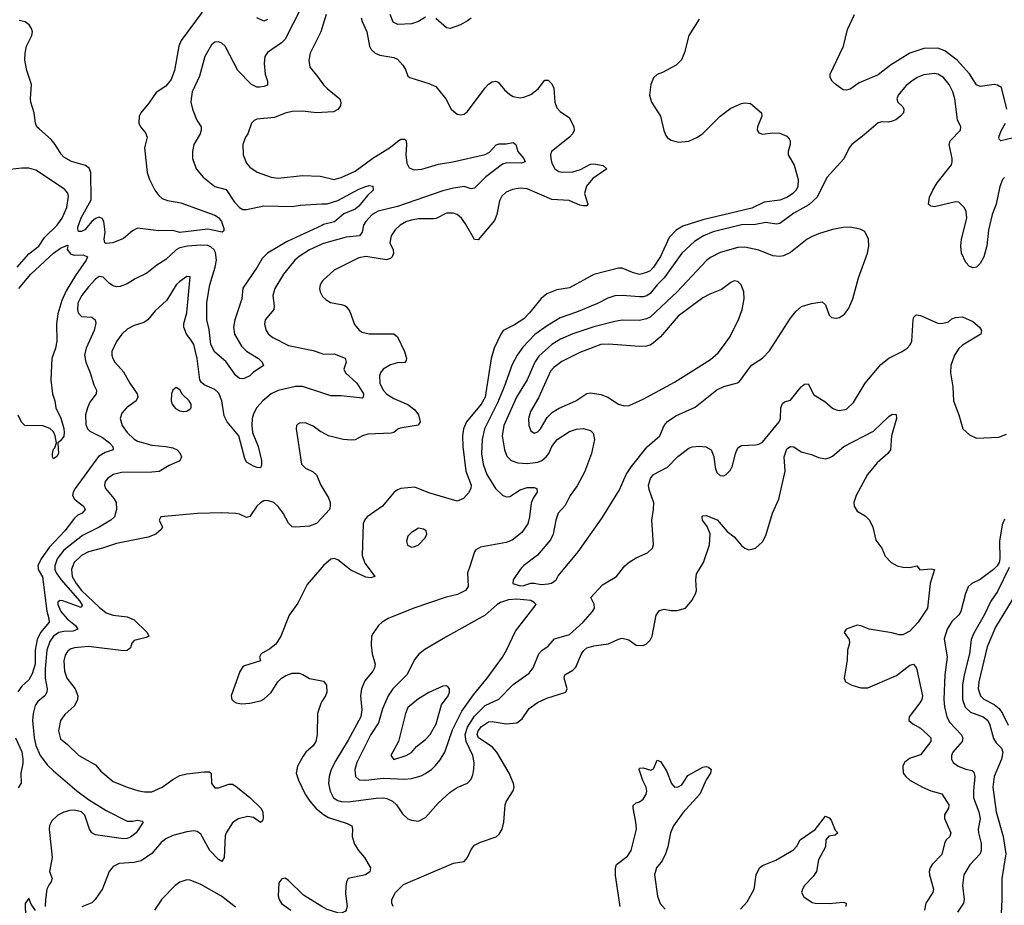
# Model space of a CAD drawing. Header units: inches. Extents: x 1649636 to 1815363, y 506543 to 641975.
# Tile 439 of 656: x 1728278 to 1733888, y 628077 to 633120. Entities that reach past the tile are written whole.
import ezdxf

# ---------------------------------------------------------------- set-up
doc = ezdxf.new("R2010")
doc.units = ezdxf.units.IN
doc.header["$MEASUREMENT"] = 0
for name, color, linetype in [('B7622', 7, 'Continuous'), ('B7623', 7, 'Continuous'), ('B7632', 7, 'Continuous'), ('B7633', 7, 'Continuous')]:
    doc.layers.add(name, color=color, linetype=linetype)

msp = doc.modelspace()

# ---------------------------------------------------------------- linework, layer by layer
at = {"layer": 'B7622', "color": 5}
for points, elevation in [([(1728383, 630000), (1728384, 629990), (1728407.3, 629947.3), (1728433, 629753), (1728444.9, 629710), (1728445.9, 629690), (1728397.3, 629630), (1728377.5, 629590), (1728365.7, 629530), (1728366.1, 629450), (1728350, 629395.6), (1728330, 629362), (1728290, 629325.6), (1728267.3, 629292.7)], 640), ([(1728478.3, 630000), (1728478.7, 629990), (1728486.4, 629970), (1728514.2, 629930), (1728618.1, 629810), (1728634.7, 629785.3), (1728627.7, 629772.3), (1728524.5, 629810), (1728507, 629813), (1728496.2, 629803.8), (1728494.4, 629790), (1728511.9, 629750), (1728547.8, 629707.8), (1728596.5, 629670), (1728608.9, 629650), (1728582.5, 629637.5), (1728530, 629636.5), (1728501.2, 629630), (1728470.4, 629609.6), (1728450, 629579.8), (1728433, 629530), (1728423.9, 629423.9), (1728423.4, 629370), (1728434.1, 629310), (1728432.7, 629290), (1728420.6, 629270), (1728382.1, 629237.9), (1728366, 629214), (1728354, 629170), (1728350.8, 629130), (1728360.6, 629030), (1728370, 628987), (1728394.5, 628930), (1728436, 628876), (1728470, 628842.2), (1728603.5, 628730), (1728670, 628680.1), (1728770, 628618), (1728890, 628557.2), (1728923.1, 628556.9), (1728950, 628562.4), (1728975.9, 628555.9), (1728981, 628550), (1728942, 628490), (1728910, 628465.7), (1728890, 628457.2), (1728870, 628455.3), (1728710, 628479.1), (1728690, 628490.6), (1728676.2, 628510), (1728649.9, 628589.9), (1728629.5, 628609.5), (1728590, 628619), (1728563.2, 628616.8), (1728530, 628608.1), (1728494.4, 628590), (1728461.4, 628558.6), (1728448.6, 628531.4), (1728445.1, 628510), (1728463.3, 628350), (1728447.4, 628270), (1728462.4, 628230), (1728457.7, 628210), (1728445, 628195), (1728433.6, 628170), (1728424.4, 628110), (1728423, 628070)], 660), ([(1728577, 630000), (1728573.1, 629990), (1728576.1, 629950), (1728599, 629910), (1728630.9, 629870), (1728730, 629774.6), (1728770, 629742.3), (1728810, 629728.8), (1728890, 629720.2), (1728930, 629703.1), (1729004.9, 629630), (1729013, 629610), (1728998, 629602), (1728930, 629585.1), (1728916.9, 629570), (1728910, 629542.9), (1728890, 629528.7), (1728870, 629525.8), (1728670, 629550.6), (1728590, 629543.2), (1728565.2, 629534.8), (1728550, 629522.6), (1728537.7, 629502.3), (1728528.6, 629470), (1728532.5, 629410), (1728545.8, 629370), (1728595, 629310), (1728609.2, 629270), (1728607.2, 629250), (1728590, 629213), (1728535.6, 629164.4), (1728510.3, 629130), (1728499.6, 629070), (1728510, 629026), (1728550, 628993.4), (1728614.6, 628930), (1728710, 628876.9), (1728741, 628841), (1728810, 628781.5), (1728890, 628749.1), (1728956, 628730), (1728990, 628723.6), (1729030, 628723.6), (1729090, 628749.1), (1729150, 628793.2), (1729190, 628816.5), (1729230, 628826.7), (1729330, 628838.2), (1729356.7, 628836.7), (1729368.8, 628828.8), (1729370.2, 628770), (1729390, 628745.8), (1729410, 628745.9), (1729470, 628766.4), (1729490, 628766.7), (1729510, 628755.9), (1729590, 628690.3), (1729652.6, 628630), (1729662.7, 628610), (1729665.7, 628574.3), (1729662, 628558), (1729650, 628549.7), (1729610, 628577.2), (1729577.4, 628582.6), (1729522.8, 628570), (1729490, 628547.8), (1729454, 628490), (1729447.9, 628472.1), (1729443.2, 628350), (1729430, 628326), (1729410, 628338.7), (1729360.7, 628390), (1729310, 628482), (1729290, 628496.8), (1729270, 628501.4), (1729230, 628495.5), (1729150, 628474), (1729110, 628456.6), (1729084.6, 628435.4), (1729030, 628371.6), (1728970, 628330.5), (1728930, 628320.5), (1728844.9, 628315.1), (1728810, 628297.4), (1728787.6, 628270), (1728750, 628171.8), (1728707.7, 628110), (1728689.4, 628090.6), (1728631.4, 628068.6)], 680), ([(1729999.3, 630000), (1729916.3, 629903.7), (1729862.3, 629797.7), (1729812.8, 629730), (1729766.3, 629610), (1729736.6, 629563.4), (1729702.8, 629537.2), (1729653, 629510), (1729644.7, 629490), (1729650, 629469.2), (1729558.4, 629441.6), (1729550, 629436), (1729531.8, 629408.2), (1729483, 629270), (1729487.3, 629250), (1729498.4, 629238.4), (1729511.3, 629230), (1729543.6, 629223.6), (1729590, 629227.8), (1729650, 629242.2), (1729670, 629251.6), (1729710, 629288.7), (1729749.8, 629350.2), (1729768.9, 629371.1), (1729793.6, 629386.4), (1729830, 629398.5), (1729870, 629399.6), (1729892, 629392), (1729930, 629368.8), (1730000, 629355.8)], 720), ([(1730000, 629237.5), (1729993.1, 629226.9), (1729974.7, 629170), (1729972.8, 629050), (1729965.8, 629010), (1729950, 628985.7), (1729909, 628950), (1729892.6, 628927.4), (1729860.3, 628870), (1729853.8, 628830), (1729866, 628790), (1729905, 628710), (1729931, 628670), (1729965, 628630), (1730000, 628601.7)], 720), ([(1728254.4, 629030), (1728290, 628950.3), (1728295.9, 628910), (1728296, 628884), (1728284.9, 628830), (1728287.3, 628772.7), (1728270, 628746)], 640), ([(1729507.1, 628067.1), (1729428.5, 628130), (1729310, 628196.4), (1729250, 628220.6), (1729230, 628221.4), (1729190.1, 628209.9), (1729164.7, 628190), (1729088.3, 628111.7), (1729045.8, 628050)], 720), ([(1730000, 628071.4), (1729895.3, 628135.3), (1729810, 628218.9), (1729790, 628231.1), (1729772.2, 628227.8), (1729755.1, 628204.9), (1729751.7, 628131.7), (1729756.5, 628110), (1729770, 628087), (1729822.4, 628050)], 720), ([(1728368.1, 628048.1), (1728343.3, 628083.3), (1728330, 628117.2), (1728310, 628088), (1728310.3, 628010)], 660)]:
    msp.add_lwpolyline(points, dxfattribs=dict(at, elevation=elevation))
at = {"layer": 'B7623', "color": 5}
for points, elevation in [([(1729885.5, 633194.5), (1729790, 633008.7), (1729770, 632987.2), (1729690, 632933.5), (1729674, 632910), (1729670.2, 632869.8), (1729677.6, 632810), (1729690.3, 632769.7), (1729690, 632747.6), (1729670, 632739.1), (1729644.2, 632735.8), (1729630, 632736.2), (1729599.7, 632750), (1729520.2, 632830), (1729448.7, 632968.7), (1729430, 632985.6), (1729410, 632993.3), (1729390, 632991.5), (1729370, 632976.2), (1729332.7, 632910), (1729302.1, 632797.9), (1729260.6, 632710), (1729254.3, 632670), (1729254, 632650), (1729263.6, 632610), (1729288.3, 632548.3), (1729311.8, 632510), (1729311.8, 632490), (1729305.7, 632470), (1729270.3, 632410), (1729262.3, 632370), (1729263.6, 632330), (1729283.2, 632270), (1729322.5, 632222.5), (1729390, 632170.3), (1729453.7, 632153.7), (1729501.4, 632081.4), (1729530, 632050.4), (1729550, 632039.5), (1729570, 632039), (1729670, 632059.7), (1729830, 632055.8), (1729875.5, 632064.5), (1730000, 632070.6)], 640), ([(1729317.6, 633162.4), (1729198.6, 633001.4), (1729185.6, 632970), (1729160.1, 632830), (1729140.9, 632779.1), (1729110, 632742.2), (1729054.9, 632705.1), (1729014.8, 632645.2), (1728968.2, 632590), (1728959.3, 632570), (1728956.4, 632530), (1728966.7, 632510), (1728995.6, 632475.6), (1729004.6, 632450), (1728988.5, 632390), (1729004.7, 632250), (1729017.3, 632210), (1729048.3, 632150), (1729070, 632119.6), (1729090, 632101.3), (1729121, 632090), (1729197, 632077), (1729390, 632006.7), (1729410, 631994.4), (1729428.7, 631970), (1729442, 631930), (1729442, 631918), (1729432, 631910), (1729350, 631927.3), (1729190, 631908), (1729150, 631919), (1729070, 631917.6), (1728950, 631932.1), (1728921.7, 631918.3), (1728870, 631873.1), (1728808.9, 631848.9), (1728770, 631844.7), (1728762.9, 631850), (1728759.1, 631870), (1728765.3, 631910), (1728757.7, 631970), (1728748.6, 631988.6), (1728730, 631995.5), (1728710, 631987), (1728689.3, 631970.7), (1728650, 631923.1), (1728630, 631912.9), (1728613.4, 631913.4), (1728608.4, 631928.4), (1728610, 631938.8), (1728627.7, 631992.3), (1728685.1, 632094.9), (1728682.9, 632250), (1728673.8, 632273.8), (1728653, 632290), (1728572.3, 632312.3), (1728530, 632337.8), (1728514, 632354), (1728480.3, 632410), (1728458, 632438), (1728390, 632495.6), (1728376.4, 632510), (1728367.4, 632530), (1728361.1, 632590), (1728341.1, 632650), (1728339.1, 632670), (1728345.8, 632750), (1728318.3, 632830), (1728307, 632890), (1728308.4, 632930), (1728317.1, 632970), (1728347.3, 633030), (1728351.4, 633050), (1728345.5, 633070), (1728332.3, 633090), (1728310, 633108.1), (1728275.6, 633115.6)], 620), ([(1729690, 633120.5), (1729670, 633111.5), (1729630, 633129.6)], 620), ([(1730000, 633070.5), (1729993.8, 633050), (1729932.6, 632930), (1729924.9, 632890), (1729930.3, 632850), (1729970, 632804.4), (1730000, 632762.4)], 660), ([(1730000, 632590.6), (1729970, 632588.9), (1729890, 632598.3), (1729830, 632597.1), (1729790, 632587.8), (1729730, 632563.5), (1729630, 632552.6), (1729614.1, 632545.9), (1729598.4, 632530), (1729578.9, 632470), (1729564.9, 632450), (1729550.3, 632410), (1729551.4, 632350), (1729570, 632303.7), (1729590, 632280.9), (1729630.9, 632250.9), (1729710, 632223.2), (1729750, 632217.2), (1729890, 632232.1), (1729990, 632229), (1730000, 632226.5)], 660), ([(1728263.9, 631710), (1728330, 631787.6), (1728386.8, 631830), (1728419.7, 631880.3), (1728490.6, 631950), (1728520.9, 631990), (1728546.7, 632050), (1728555.7, 632115.7), (1728552, 632132), (1728534, 632154), (1728370, 632263.5), (1728330, 632273.5), (1728290, 632273.5), (1728190, 632263.1)], 640), ([(1730000, 631948.9), (1729802.6, 631857.4), (1729689.6, 631790.4), (1729659.2, 631760.8), (1729631.6, 631710), (1729548.9, 631591.1), (1729544.5, 631530), (1729503.2, 631410), (1729495.4, 631370), (1729502.9, 631330), (1729541.6, 631261.6), (1729570, 631232.9), (1729639.3, 631190), (1729660.5, 631170), (1729667.3, 631150), (1729609.1, 631110.9), (1729588.8, 631091.2), (1729561.1, 631078.9), (1729550, 631075.1), (1729530, 631077.4), (1729510, 631093.8), (1729453.4, 631173.4), (1729390, 631227.3), (1729367.1, 631270), (1729356.7, 631356.7), (1729344.7, 631410), (1729344.4, 631510), (1729361.5, 631610), (1729392.6, 631710), (1729400.3, 631750), (1729393.9, 631793.9), (1729385.5, 631810), (1729367.1, 631827.1), (1729350, 631833.9), (1729310, 631836), (1729234.8, 631830), (1729190, 631820.5), (1729170, 631808.9), (1729110, 631753.5), (1729058.6, 631721.4), (1729003, 631677), (1728935.4, 631644.6), (1728890, 631615.8), (1728850, 631601.1), (1728830, 631598.7), (1728810, 631603.6), (1728790, 631617), (1728754.2, 631654.2), (1728730, 631657.4), (1728710, 631642.4), (1728670, 631599.7), (1728630, 631548.2), (1728610, 631506), (1728606.6, 631470), (1728610.3, 631450), (1728630, 631430.3), (1728690, 631425.3), (1728708.4, 631410), (1728711.1, 631391.1), (1728702.7, 631350), (1728656.8, 631250), (1728646.5, 631210), (1728654.6, 631170), (1728679.8, 631110), (1728700.5, 631040.5), (1728715.2, 631010), (1728714.3, 630990), (1728678.6, 630941.4), (1728663.5, 630910), (1728653.9, 630870), (1728654.6, 630814.6), (1728664.7, 630790), (1728677.2, 630777.2), (1728750, 630740.5), (1728790, 630710.8), (1728808.2, 630690), (1728810.3, 630670), (1728764.1, 630655.9), (1728726.5, 630633.5), (1728594.6, 630450), (1728582.5, 630430), (1728579.3, 630410), (1728590.2, 630390), (1728640.8, 630350), (1728651.6, 630330), (1728634.9, 630310), (1728610, 630298.1), (1728590, 630281.4), (1728535.7, 630210), (1728445.4, 630114.6), (1728400.9, 630050), (1728382, 630010), (1728383, 630000)], 640), ([(1728273, 631590), (1728340.7, 631670), (1728470.7, 631790), (1728510, 631818.9), (1728550, 631836), (1728553.2, 631833.2), (1728547.9, 631812.1), (1728570, 631784.7), (1728590, 631779), (1728640.3, 631780.3), (1728664.9, 631770), (1728656.1, 631750), (1728596.3, 631663.7), (1728543.3, 631576.7), (1728518.6, 631521.4), (1728494.7, 631445.3), (1728487.2, 631387.2), (1728490.2, 631289.8), (1728481.7, 631250), (1728460.8, 631190), (1728456, 631070), (1728464.9, 630990), (1728477.4, 630950), (1728483.8, 630910), (1728511.7, 630851.7), (1728530, 630791.3), (1728531.3, 630768.7), (1728530, 630749), (1728510, 630721.2), (1728496, 630710), (1728499.3, 630650), (1728490, 630633.2), (1728470, 630619), (1728464.5, 630630), (1728464.4, 630650), (1728470, 630674.8), (1728477.6, 630682.4), (1728487.3, 630710), (1728480.5, 630750), (1728470, 630772.7), (1728450, 630792.3), (1728410, 630807.3), (1728308, 630810), (1728289.1, 630829.1), (1728270, 630868)], 620), ([(1730000, 631841.6), (1729930, 631809.9), (1729870, 631771.3), (1729846.5, 631750), (1729780.7, 631670), (1729731.2, 631590), (1729720.2, 631550), (1729727.8, 631490), (1729725.7, 631470), (1729676, 631410), (1729673, 631387), (1729682.4, 631350), (1729696.5, 631330), (1729721.1, 631310), (1729810, 631265.3), (1729950, 631236.6), (1730000, 631219.1)], 660), ([(1730000, 630995), (1729888.7, 631031.3), (1729849.5, 631030.5), (1729750, 631008.5), (1729710, 630989.9), (1729663.9, 630950), (1729630, 630911.5), (1729610, 630875.1), (1729602.9, 630850), (1729600.1, 630810), (1729605.1, 630770), (1729637.2, 630690), (1729656.5, 630610), (1729656.2, 630583.8), (1729650, 630569), (1729630.6, 630569.4), (1729610, 630576.9), (1729570, 630599.6), (1729560.7, 630620.7), (1729525.8, 630750), (1729460.2, 630830), (1729443.7, 630863.7), (1729429.3, 630949.3), (1729413, 630993), (1729390, 631014.5), (1729330, 631040.3), (1729314.1, 631054.1), (1729304.3, 631070), (1729288.6, 631190), (1729270, 631269.5), (1729255.9, 631295.9), (1729227.8, 631330), (1729212.7, 631370), (1729213.8, 631390), (1729230.7, 631450), (1729250, 631655.3), (1729230, 631657.6), (1729190, 631629.6), (1729170.4, 631610), (1729116.5, 631523.5), (1729050, 631461.6), (1729008.3, 631411.7), (1728984.5, 631395.5), (1728930, 631378), (1728890, 631357.7), (1728859.6, 631330), (1728830, 631287.8), (1728803.9, 631230), (1728802.4, 631210), (1728807.9, 631190), (1728820.3, 631170), (1728870, 631115.3), (1728905.2, 631050), (1728947.1, 630990), (1728951.3, 630970), (1728941.5, 630950), (1728886, 630910), (1728860.2, 630879.8), (1728851.3, 630850), (1728861.1, 630810), (1728890.2, 630770), (1728930, 630732.2), (1728950, 630719.3), (1729030, 630697.7), (1729110.2, 630690.2), (1729150, 630681.3), (1729174.4, 630670), (1729190, 630654.4), (1729199.5, 630630), (1729190, 630607.6), (1729130, 630582), (1729072.4, 630547.6), (1729030, 630542.7), (1728857.5, 630542.5), (1728812.7, 630530), (1728779.5, 630510), (1728764.9, 630490), (1728760.9, 630470), (1728767.7, 630450), (1728814.4, 630394.4), (1728826.8, 630370), (1728829.4, 630330), (1728817.7, 630290), (1728796.9, 630270), (1728730, 630230.5), (1728636.5, 630183.5), (1728530, 630099.9), (1728492, 630050), (1728478, 630010), (1728478.3, 630000)], 660), ([(1730000, 631627.2), (1729990.4, 631610), (1729986.7, 631590), (1729990.4, 631570), (1730000, 631551.3)], 680), ([(1730000, 630770.4), (1729993.8, 630773.8), (1729950, 630805.6), (1729910, 630821.6), (1729876.3, 630823.7), (1729862.4, 630817.6), (1729854.8, 630810), (1729853, 630790), (1729883, 630590), (1729905.8, 630565.9), (1729950, 630544.9), (1729968.7, 630528.7), (1729993.4, 630470), (1730000, 630459.3)], 680), ([(1730000, 630283.5), (1729970, 630250.7), (1729930, 630236.7), (1729850, 630229.7), (1729830, 630232.8), (1729810, 630253.3), (1729779.3, 630310), (1729750, 630347.2), (1729725.6, 630370), (1729690, 630382.7), (1729670, 630380.4), (1729650, 630368.4), (1729630, 630349.7), (1729590, 630291.2), (1729570, 630286), (1729530, 630305), (1729510, 630309.1), (1729430, 630311.9), (1729291.1, 630308.9), (1729082, 630290), (1729072, 630270), (1729092, 630230), (1729083.6, 630216.4), (1729054, 630190), (1729010, 630173.2), (1728830, 630137.1), (1728750, 630109.9), (1728670, 630089.9), (1728630, 630069.2), (1728588.9, 630030), (1728577, 630000)], 680), ([(1730000, 630000.8), (1729999.3, 630000)], 720)]:
    msp.add_lwpolyline(points, dxfattribs=dict(at, elevation=elevation))
at = {"layer": 'B7623', "color": 5, "elevation": 680}
msp.add_lwpolyline([(1729170, 631026), (1729150.4, 631009.6), (1729143.7, 630990), (1729142, 630950), (1729147, 630930), (1729165.1, 630905.1), (1729190, 630892.9), (1729210, 630889.2), (1729230, 630891.6), (1729250, 630903.7), (1729254.8, 630910), (1729255.1, 630930), (1729243.1, 630950), (1729205.9, 630985.9), (1729190, 631012)], close=True, dxfattribs=at)
at = {"layer": 'B7632', "color": 5}
for points, elevation in [([(1730840.3, 630000), (1730830.3, 629970), (1730833, 629893), (1730819.1, 629870), (1730772.9, 629847.1), (1730708.2, 629831.8), (1730524.2, 629770), (1730378, 629710), (1730344, 629690), (1730322.8, 629670), (1730293, 629627), (1730282.8, 629610), (1730280.7, 629559.3), (1730286, 629510), (1730302.6, 629450), (1730300.3, 629430), (1730290.3, 629410), (1730245.5, 629354.5), (1730225.4, 629310), (1730219, 629270), (1730227.2, 629190), (1730221, 629150), (1730150, 629016.8), (1730078.6, 628901.4), (1730053.6, 628850), (1730040.9, 628810), (1730038.3, 628770), (1730046.6, 628726.6), (1730066.3, 628690), (1730090, 628674.4), (1730110, 628668.4), (1730150, 628665.8), (1730310, 628686.5), (1730350, 628688.6), (1730370, 628685), (1730402, 628670), (1730425.3, 628650), (1730458.7, 628598.7), (1730490, 628570.4), (1730510, 628561.3), (1730550, 628556.4), (1730590, 628577.1), (1730661.9, 628658.1), (1730730, 628720.9), (1730770, 628748.5), (1730830, 628773), (1730850, 628796.3), (1730860.1, 628819.9), (1730866, 628850), (1730866.8, 628890), (1730860.3, 628930), (1730821.4, 629010), (1730817.2, 629050), (1730829, 629091), (1730870, 629154.1), (1730930, 629214.6), (1731008.3, 629251.7), (1731090, 629333.8), (1731181.4, 629398.6), (1731203.5, 629430), (1731236.4, 629510), (1731252.5, 629527.5), (1731290, 629553.4), (1731326, 629594), (1731410, 629619.2), (1731487.8, 629690), (1731542.8, 629750), (1731553.5, 629770), (1731551.4, 629791.4), (1731531.5, 629830), (1731598.5, 629901.5), (1731678.7, 629950), (1731718.4, 630000)], 740), ([(1730264.2, 630000), (1730300.7, 629950), (1730279, 629941), (1730250, 629945.8), (1730165.5, 629985.5), (1730146.7, 630000)], 720), ([(1730406.6, 628070), (1730397.6, 628090), (1730398.9, 628110), (1730419.2, 628150), (1730464.5, 628195.5), (1730750, 628316.9), (1730810, 628327.3), (1730829.4, 628350), (1730850, 628394.8), (1730870, 628420.5), (1730902.9, 628437.1), (1730992.9, 628467.1), (1731010, 628482.8), (1731027, 628510), (1731037, 628550), (1731045.1, 628650), (1731052.3, 628670), (1731089.6, 628730), (1731095.1, 628750), (1731091.8, 628770), (1731066.2, 628830), (1730997.1, 628950), (1730970, 628979.6), (1730892.5, 629030), (1730885, 629050), (1730890, 629070.1), (1730910, 629094.6), (1730950, 629121), (1730970, 629123.7), (1731050, 629110.8), (1731110, 629116.5), (1731140.4, 629139.6), (1731181.7, 629198.4), (1731227.6, 629232.4), (1731282.5, 629257.6), (1731389.6, 629290), (1731397.2, 629310), (1731380.4, 629370), (1731384.7, 629390), (1731430, 629416.9), (1731447.5, 629432.5), (1731479.5, 629510), (1731492, 629528), (1731510, 629542.7), (1731550, 629555), (1731633, 629567), (1731690, 629593.4), (1731710, 629598), (1731748.9, 629588.9), (1731790, 629558), (1731830, 629556.4), (1731850, 629566.7), (1731870, 629586.4), (1731882.6, 629610), (1731905.1, 629730), (1731923.3, 629756.7), (1731950, 629763.6), (1731990, 629755.2), (1732024.8, 629755.2), (1732071.1, 629770), (1732107.9, 629812.1), (1732129, 629850), (1732134, 629870), (1732131, 629930), (1732135.2, 629964.8), (1732156.5, 630000)], 720), ([(1731139.6, 630000), (1731130.4, 629990), (1731090.4, 629930), (1731088.4, 629910), (1731130, 629897.1), (1731150, 629897.8), (1731190, 629911.4), (1731210, 629912.4), (1731250, 629903.1), (1731290, 629907.5), (1731307.9, 629912), (1731334, 629930), (1731347.2, 629952.8), (1731386.3, 630000)], 760), ([(1733398.1, 630000), (1733407.5, 629987.5), (1733472.5, 629992.5), (1733490.7, 629990), (1733466.7, 629910), (1733450.2, 629770), (1733397.4, 629690), (1733350, 629638), (1733310, 629617), (1733290, 629617), (1733248.3, 629628.3), (1733118, 629650), (1733070, 629669.2), (1733050, 629672.3), (1732986.8, 629650), (1732976, 629630), (1733004.7, 629590), (1733006, 629570), (1732994.8, 629530), (1732993.4, 629473.4), (1732976.3, 629370), (1732982.8, 629350), (1733018.8, 629330), (1733070, 629316.1), (1733110, 629315.3), (1733274.7, 629385.3), (1733350, 629444.2), (1733370.2, 629450.2), (1733387.9, 629427.9), (1733421.9, 629270), (1733418, 629250), (1733407.6, 629230), (1733347, 629150), (1733345.3, 629130), (1733368, 629110), (1733410, 629086.5), (1733450.3, 629050), (1733470.2, 629030), (1733469.1, 629010), (1733410, 628934.5), (1733347.6, 628912.4), (1733320.4, 628890), (1733310.4, 628870), (1733312.4, 628830), (1733326.4, 628810), (1733350.4, 628790), (1733422.4, 628750), (1733470, 628729.3), (1733532, 628712), (1733572.4, 628650), (1733570.3, 628630), (1733547.4, 628592.6), (1733547.6, 628572.4), (1733583.7, 628490), (1733577.5, 628470), (1733557.6, 628450), (1733546.7, 628430), (1733533, 628367), (1733477.8, 628310), (1733465.3, 628290), (1733460.7, 628270), (1733462.3, 628250), (1733485.1, 628170), (1733481, 628150), (1733441.9, 628090), (1733434.1, 628050)], 720), ([(1733837.3, 630000), (1733826.6, 629990), (1733750, 629932.6), (1733703.9, 629910), (1733682.9, 629890), (1733666.5, 629853.5), (1733640.5, 629750), (1733629, 629731), (1733590, 629693.3), (1733562.6, 629650), (1733544.8, 629595.2), (1733562.1, 629490), (1733549.5, 629390), (1733543.1, 629250), (1733546.8, 629206.8), (1733561.3, 629150), (1733577.5, 629117.5), (1733642, 629050), (1733651.6, 629030), (1733648.9, 629010), (1733594.6, 628950), (1733587.9, 628930), (1733587.8, 628910), (1733597.6, 628890), (1733625.5, 628870), (1733670, 628852.3), (1733704.6, 628844.6), (1733715.3, 628835.3), (1733720.9, 628810), (1733712.1, 628730), (1733712.8, 628690), (1733742.5, 628610), (1733751.4, 628570), (1733739.7, 628510), (1733740.7, 628490), (1733756.5, 628430), (1733756.5, 628390), (1733750, 628369.6), (1733692.1, 628307.9), (1733658.2, 628250), (1733650.2, 628190), (1733659.3, 628110), (1733655.9, 628090), (1733621.5, 628038.5)], 740), ([(1733916.4, 630000), (1733850, 629863.9), (1733811.5, 629808.5), (1733773.8, 629730), (1733714, 629626), (1733699.5, 629590), (1733690.1, 629510), (1733659.6, 629390), (1733650.1, 629330), (1733649.6, 629250), (1733665.8, 629205.8), (1733696.4, 629176.4), (1733767.4, 629150), (1733791.9, 629131.9), (1733803.3, 629110), (1733826.7, 629026.7), (1733842.7, 629002.7), (1733872.2, 628972.2), (1733879.8, 628950), (1733872.5, 628910), (1733830.6, 628810), (1733823.4, 628750), (1733842.1, 628610), (1733881.2, 628470), (1733896.6, 628370), (1733873.4, 628230), (1733874.6, 628110), (1733868.8, 627991.2)], 760), ([(1733953.6, 629850), (1733839, 629661), (1733791.1, 629548.9), (1733742.8, 629350), (1733739.9, 629310), (1733752.9, 629270), (1733771.7, 629251.6), (1733830, 629220.9), (1733858.2, 629198.2), (1733878.4, 629170), (1733910, 629103.2)], 780), ([(1730000, 629355.8), (1730010, 629354), (1730026, 629330), (1730028.8, 629290), (1730021.1, 629270), (1730000, 629237.5)], 720), ([(1731699, 628070), (1731673.1, 628246.9), (1731672.6, 628290), (1731678.7, 628310), (1731742.2, 628357.8), (1731762.2, 628390), (1731792.4, 628510), (1731789.7, 628550), (1731772.7, 628630), (1731773.6, 628646.4), (1731790, 628661), (1731810, 628666.8), (1731830, 628681), (1731847, 628710), (1731852.1, 628727.9), (1731848, 628750), (1731828.2, 628788.2), (1731807.6, 628850), (1731810, 628858), (1731830, 628860.4), (1731873.9, 628846.1), (1731890, 628854), (1731910, 628902.8), (1731930, 628896.3), (1731963.1, 628843.1), (1731991.2, 628771.2), (1732010, 628750.4), (1732030, 628751.8), (1732050, 628763.1), (1732084.2, 628815.8), (1732170, 628864.6), (1732190, 628866.7), (1732203.1, 628863.1), (1732218, 628850), (1732214.9, 628830), (1732189.1, 628790.9), (1732152.8, 628710), (1732057, 628603), (1732004.2, 628530), (1731986.8, 628490), (1731971.3, 628410), (1731957.5, 628370), (1731938, 628330), (1731907.5, 628290), (1731895.4, 628250), (1731912.9, 628130), (1731927.2, 628087.2), (1731955.1, 628055.1)], 680), ([(1730000, 628601.7), (1730010, 628593.6), (1730037.4, 628577.4), (1730143.6, 628543.6), (1730170.3, 628530), (1730174.9, 628510), (1730172.3, 628470), (1730186.1, 628426.1), (1730209.3, 628389.3), (1730242, 628350), (1730276.3, 628290), (1730272.4, 628267.6), (1730248.6, 628251.4), (1730150, 628229.3), (1730140.3, 628210), (1730135.9, 628184.1), (1730134.7, 628145.3), (1730143.2, 628070), (1730135.6, 628044.4), (1730110, 628032.2), (1730090, 628033.5), (1730030, 628053), (1730000, 628071.4)], 720), ([(1732384.4, 628055.6), (1732423.5, 628096.5), (1732463.1, 628170), (1732475.4, 628250), (1732492.7, 628290), (1732510, 628303), (1732585.7, 628334.3), (1732686.8, 628393.2), (1732706.5, 628413.5), (1732725.1, 628450), (1732810.5, 628509.5), (1732870, 628584), (1732890, 628575.5), (1732901.8, 628561.8), (1732925.5, 628505.5), (1732939.1, 628490), (1732924.1, 628475.9), (1732889.2, 628470.8), (1732872, 628450), (1732869.1, 628410), (1732830, 628336.2), (1732818.7, 628270), (1732798.5, 628241.5), (1732750.3, 628190), (1732738, 628170), (1732733.7, 628150), (1732745.6, 628125.6), (1732793.7, 628093.7), (1732810, 628089.3), (1732890, 628087.3), (1732970, 628095.6), (1732986.8, 628090), (1732984.9, 628070)], 680)]:
    msp.add_lwpolyline(points, dxfattribs=dict(at, elevation=elevation))
for points, elevation in [([(1731110, 629820.7), (1731064.2, 629815.8), (1731018.5, 629801.5), (1730998, 629790), (1730930.4, 629730), (1730715.8, 629610), (1730586.4, 629533.6), (1730552.5, 629507.5), (1730530, 629479.6), (1730483.8, 629390), (1730404.2, 629310), (1730377.5, 629270), (1730344.8, 629195.2), (1730322.9, 629117.1), (1730279.4, 629050), (1730199.2, 628890), (1730187, 628850), (1730190.9, 628810.9), (1730212.5, 628792.5), (1730250, 628789.5), (1730350, 628801.2), (1730470, 628796.1), (1730510, 628799.8), (1730564.9, 628815.1), (1730590, 628827.5), (1730627.2, 628852.8), (1730647.4, 628872.6), (1730674.4, 628905.6), (1730700.2, 628950), (1730743.3, 629076.7), (1730798.2, 629181.8), (1730864.1, 629275.9), (1730942.3, 629370), (1731029.3, 629490.7), (1731052.5, 629530), (1731102.4, 629637.6), (1731220.5, 629790), (1731210, 629801.3), (1731190, 629811.9)], 760), ([(1730710, 629327), (1730690, 629324.2), (1730610, 629288.3), (1730550, 629253.6), (1730490, 629204.2), (1730475.5, 629170), (1730436.5, 629010), (1730392.8, 628930), (1730410, 628908.1), (1730480.7, 628930), (1730510, 628947.3), (1730538.5, 628981.5), (1730590, 629021.5), (1730617.7, 629050), (1730651.7, 629110), (1730680.9, 629219.1), (1730719.7, 629270), (1730727.8, 629290), (1730727, 629310), (1730720.1, 629320.1)], 780)]:
    msp.add_lwpolyline(points, close=True, dxfattribs=dict(at, elevation=elevation))
at = {"layer": 'B7633', "color": 5}
for points, elevation in [([(1730024, 633150), (1730000, 633070.5)], 660), ([(1730590, 633133.6), (1730550.2, 633109.8), (1730510, 633096.4), (1730432.9, 633092.9), (1730406.6, 633106.6), (1730389.3, 633150)], 680), ([(1733903.7, 632610), (1733873.1, 632733.1), (1733850, 632746.6), (1733830.5, 632750.5), (1733750, 632739.8), (1733730, 632748.9), (1733690.9, 632810.9), (1733619.9, 632890), (1733550, 632942.8), (1733510, 632956.9), (1733430, 632955.5), (1733350, 632929.8), (1733239.5, 632860.5), (1733170, 632805), (1733060.5, 632759.5), (1733010, 632724.2), (1732990, 632718), (1732970, 632721.3), (1732930, 632748.2), (1732907.8, 632770), (1732896.9, 632790), (1732895.8, 632810), (1732971.6, 632970), (1732995.1, 633064.9), (1733035.1, 633150)], 720), ([(1730223.8, 633130), (1730228.7, 633108.7), (1730256.3, 633050), (1730270.7, 632970), (1730280.7, 632950), (1730302.8, 632930), (1730330, 632917.1), (1730410, 632905.3), (1730430, 632895.5), (1730461.8, 632861.8), (1730476.7, 632836.7), (1730490, 632798.8), (1730501, 632790), (1730610, 632756.4), (1730650, 632738.9), (1730707, 632670), (1730737.1, 632610), (1730770, 632582.4), (1730790, 632578.4), (1730810, 632582.4), (1730830, 632597.1), (1730930, 632732.2), (1730950, 632753.4), (1730970, 632765.3), (1730990, 632770.4), (1731004.9, 632764.9), (1731040.4, 632720.4), (1731070, 632693.4), (1731090, 632681.7), (1731130, 632675.6), (1731150, 632678.5), (1731190, 632693.8), (1731233, 632727), (1731270, 632774.9), (1731290, 632775.8), (1731310, 632754.9), (1731322.3, 632730), (1731326.9, 632650), (1731338.9, 632618.9), (1731357.1, 632597.1), (1731410, 632561.3), (1731436, 632510), (1731436.5, 632490), (1731427.6, 632470), (1731410.3, 632450), (1731309.1, 632370), (1731303.2, 632350), (1731304.2, 632330), (1731310, 632303.8), (1731326.4, 632270), (1731350, 632256), (1731370, 632251.7), (1731430, 632252.6), (1731472.7, 632267.3), (1731530, 632296.6), (1731550, 632299.4), (1731602.8, 632290), (1731623, 632270), (1731543.5, 632216.5), (1731508, 632172), (1731495.5, 632130), (1731515.2, 632070), (1731510, 632060.5), (1731490, 632059.3), (1731470, 632064.4), (1731408.7, 632090), (1731310, 632096), (1731170, 632157.6), (1731130, 632159.8), (1731086.1, 632153.9), (1731050, 632138.2), (1731025.5, 632114.5), (1731011.4, 632088.6), (1730997, 632010), (1730982.7, 631977.3), (1730890, 631865.6), (1730870, 631867.6), (1730818.4, 631958.4), (1730795.1, 631990), (1730770.5, 632010.5), (1730750, 632018.8), (1730710, 632018.2), (1730651.5, 631988.5), (1730635, 631985), (1730550, 631985), (1730510, 631979), (1730481.6, 631970), (1730445.3, 631950), (1730416.7, 631923.3), (1730394.6, 631890), (1730387.9, 631850), (1730405.5, 631810), (1730408, 631790), (1730400.3, 631770), (1730390, 631759.7), (1730368.2, 631751.8), (1730250, 631770.6), (1730210, 631764.8), (1730070, 631693.5), (1730004.6, 631635.4), (1730000, 631627.2)], 680), ([(1732150, 633122), (1732091.5, 633030), (1732066.5, 632933.5), (1732048.8, 632891.2), (1732018.3, 632861.7), (1731940.7, 632819.3), (1731910, 632807.3), (1731890.3, 632789.7), (1731873.4, 632750), (1731867, 632690), (1731878.4, 632650), (1731930.2, 632570.2), (1731949.1, 632489.1), (1731960.2, 632460.2), (1731970, 632446.7), (1731990, 632433.1), (1732030, 632422.4), (1732090, 632428.1), (1732140.5, 632450), (1732170, 632471.4), (1732269.9, 632570.1), (1732330, 632615.8), (1732390, 632643.1), (1732410, 632646.4), (1732442, 632642), (1732504, 632590), (1732507.7, 632570), (1732482, 632510), (1732480.7, 632490), (1732490, 632476), (1732510, 632468), (1732570, 632476.4), (1732610, 632474), (1732650, 632457.1), (1732662.3, 632442.3), (1732668.2, 632430), (1732668.4, 632410), (1732656.5, 632370), (1732656, 632350), (1732690.7, 632290.7), (1732714.3, 632210), (1732711.7, 632170), (1732701.6, 632150), (1732683.5, 632130), (1732653.5, 632110), (1732610, 632093), (1732520.1, 632079.9), (1732450, 632046.3), (1732170, 631979.7), (1732056.7, 631943.3), (1732019.1, 631920.9), (1731979.6, 631880.4), (1731930, 631771.4), (1731890, 631710.6), (1731870, 631689.9), (1731850, 631679.9), (1731810, 631669.9), (1731770, 631679.5), (1731710, 631705.4), (1731690, 631704.9), (1731550, 631669.8), (1731410, 631592.4), (1731339, 631581), (1731281.5, 631558.5), (1731250, 631533), (1731182.6, 631450), (1731150, 631417), (1731097.9, 631382.1), (1731033.4, 631350), (1731019.7, 631330), (1730982, 631250), (1730963.8, 631190), (1730930.1, 630969.9), (1730907.5, 630930), (1730824.6, 630830), (1730806.2, 630790), (1730801.7, 630750), (1730802.6, 630690), (1730819.2, 630550), (1730850.5, 630470), (1730848, 630450), (1730835.1, 630424.9), (1730806.1, 630393.9), (1730770, 630379), (1730610, 630426), (1730530, 630458.8), (1730450, 630450.7), (1730430, 630443.5), (1730411.7, 630430), (1730345.5, 630350), (1730258, 630290), (1730242.4, 630270), (1730234.4, 630250), (1730229.1, 630069.1), (1730245.5, 630025.5), (1730264.2, 630000)], 720), ([(1730851, 633129), (1730830, 633113.2), (1730789.6, 633089.6), (1730730, 633069.6), (1730710, 633074), (1730650, 633127)], 680), ([(1733890, 632221.2), (1733878.8, 632210), (1733862, 632170), (1733841.3, 632070), (1733818.7, 632010), (1733798.7, 631921.3), (1733788.3, 631831.7), (1733771, 631769), (1733750, 631731.8), (1733730, 631711.6), (1733710, 631706.3), (1733701.2, 631710), (1733690, 631715.1), (1733670, 631737.6), (1733645.1, 631790), (1733640.3, 631830), (1733643.8, 631870), (1733674.7, 631990), (1733671.1, 632030), (1733660.5, 632050), (1733630, 632080.5), (1733610, 632083.5), (1733490, 632055.1), (1733470, 632057.2), (1733457.2, 632070), (1733463, 632110), (1733481.1, 632150), (1733506, 632190), (1733586.9, 632293.1), (1733592.1, 632310), (1733590.9, 632329.1), (1733575, 632410), (1733580.4, 632430), (1733639.5, 632490), (1733640.7, 632510), (1733620.9, 632550), (1733607.3, 632670), (1733594.6, 632710), (1733574.8, 632750), (1733542.6, 632790), (1733510, 632808.8), (1733490, 632813.2), (1733430, 632806.3), (1733392.2, 632790), (1733361.1, 632770), (1733330, 632744.4), (1733283.6, 632690), (1733275.2, 632670), (1733280.8, 632650), (1733310, 632623.2), (1733315.7, 632610), (1733313.2, 632590), (1733296.6, 632570), (1733270.1, 632550), (1733250, 632541.4), (1733230, 632536.5), (1733190, 632538.4), (1733170, 632533.3), (1733090, 632463.5), (1733020.3, 632410), (1733003.6, 632390), (1732973.1, 632326.9), (1732877.8, 632222.2), (1732821.3, 632110), (1732774.6, 632065.4), (1732690, 632018.6), (1732610, 631959.8), (1732590, 631955.8), (1732530, 631965.7), (1732470, 631954.5), (1732390, 631951.8), (1732230, 631912.7), (1732173.8, 631890), (1732122.9, 631857), (1732051.6, 631790), (1731950.4, 631649.6), (1731909.5, 631610), (1731870, 631561.5), (1731851.8, 631548.2), (1731830, 631541.6), (1731810, 631541.6), (1731710, 631549.9), (1731670, 631548.3), (1731630, 631534.6), (1731570, 631504.5), (1731450, 631454.3), (1731357.6, 631422.4), (1731282.7, 631377.3), (1731213.1, 631326.9), (1731144.9, 631255.1), (1731112.3, 631210), (1731083.4, 631156.6), (1731039.3, 631030), (1731001.5, 630938.5), (1730926.3, 630790), (1730914, 630730), (1730909.5, 630650), (1730919.2, 630590), (1730940.1, 630530), (1730990, 630450.2), (1731030, 630412.3), (1731050, 630402.4), (1731070, 630404.7), (1731130, 630442), (1731170, 630456), (1731210, 630455.8), (1731224.9, 630450), (1731227, 630430), (1731204.5, 630395.5), (1731192.6, 630367.4), (1731183.3, 630290), (1731172.5, 630250), (1731139.4, 630200.6), (1731083.8, 630156.2), (1731050, 630142.3), (1730904.5, 630115.6), (1730878, 630102), (1730870, 630089.2), (1730840.3, 630000)], 740), ([(1730000, 632762.4), (1730009.3, 632749.3), (1730030, 632727.2), (1730102, 632670), (1730108, 632650), (1730105.5, 632630), (1730091.3, 632608.7), (1730065.7, 632594.3), (1730000, 632590.6)], 660), ([(1734030, 632467.5), (1733868.7, 632430), (1733858.6, 632438.6), (1733856.3, 632450), (1733870, 632486.4), (1733894.9, 632530)], 720), ([(1730000, 632226.5), (1730070, 632209.2), (1730110, 632220.7), (1730190, 632257.7), (1730290, 632331.2), (1730390, 632393.4), (1730430, 632426.3), (1730450, 632438.9), (1730470, 632440.4), (1730479.5, 632430), (1730482.8, 632410), (1730479.1, 632350), (1730483.4, 632303.4), (1730497.1, 632277.1), (1730525.6, 632265.6), (1730570, 632268.6), (1730663.7, 632296.3), (1730746, 632310), (1730930, 632352.4), (1730954.3, 632365.7), (1730992.8, 632407.2), (1731010, 632413.7), (1731050, 632413.1), (1731090, 632421.3), (1731105.7, 632410), (1731116.9, 632370), (1731151.3, 632330), (1731157.6, 632310), (1731137, 632303), (1731054.6, 632305.4), (1731030, 632297.5), (1730934.1, 632225.9), (1730870, 632159.7), (1730850, 632157.6), (1730809.8, 632169.8), (1730750, 632161.4), (1730690, 632145.3), (1730430, 632055.8), (1730321.5, 632030), (1730287.2, 632010), (1730249.5, 631970), (1730237.7, 631950), (1730229.4, 631910), (1730214.9, 631890), (1730137.7, 631882.3), (1730010, 631846.1), (1730000, 631841.6)], 660), ([(1730000, 632070.6), (1730030, 632072.1), (1730090, 632090.6), (1730210, 632154.6), (1730250, 632170.1), (1730270, 632174.8), (1730290, 632172.6), (1730292.9, 632150), (1730260.6, 632119.4), (1730210, 632057.2), (1730190, 632040.2), (1730125.1, 632014.9), (1730071, 631969), (1730010, 631953.5), (1730000, 631948.9)], 640), ([(1731386.3, 630000), (1731460.9, 630090), (1731596.8, 630283.2), (1731696.6, 630443.4), (1731734.2, 630530), (1731764.5, 630575.5), (1731852.8, 630687.2), (1731924.7, 630750), (1731950.9, 630810), (1731968.7, 630831.3), (1732016.4, 630863.6), (1732127.1, 630912.9), (1732250, 631013), (1732290, 631032.1), (1732367.6, 631052.4), (1732379.6, 631060.4), (1732447.9, 631152.1), (1732510, 631192), (1732550, 631234.4), (1732670, 631420.4), (1732700.9, 631459.1), (1732733.7, 631486.3), (1732790, 631504.2), (1732850, 631513), (1732870, 631496), (1732890, 631438), (1732904.4, 631424.4), (1732930, 631420.5), (1732950, 631424.9), (1732977.4, 631442.6), (1733002.7, 631477.3), (1733026, 631530), (1733057.7, 631650), (1733109.6, 631790.3), (1733117, 631830), (1733114.5, 631870), (1733093, 631913), (1733067.3, 631927.3), (1733010, 631938.7), (1732970, 631936.9), (1732910, 631924.7), (1732830, 631900.8), (1732790, 631883.8), (1732765.7, 631870), (1732670, 631794.7), (1732630, 631774.5), (1732610, 631770.9), (1732570, 631775.1), (1732490, 631807.3), (1732410, 631824), (1732370, 631822), (1732270, 631793.5), (1732213.8, 631766.2), (1732191.7, 631748.3), (1732023.5, 631570), (1731870, 631425.7), (1731850, 631415.9), (1731810, 631406.5), (1731710, 631408.5), (1731670, 631402.1), (1731550, 631371.6), (1731429.3, 631330.7), (1731359.6, 631300.4), (1731310, 631271.1), (1731235.3, 631204.7), (1731212.4, 631170), (1731168.9, 631070), (1731109.4, 630970.6), (1731036.4, 630810), (1731027.1, 630750), (1731040.9, 630670), (1731054.4, 630634.4), (1731078.7, 630610), (1731116.1, 630596.1), (1731170, 630593.1), (1731230, 630600.2), (1731252.4, 630610), (1731278.4, 630630), (1731292.3, 630650), (1731310, 630690.3), (1731340.4, 630730), (1731410, 630775.9), (1731450, 630789.2), (1731491.2, 630791.2), (1731530, 630780.4), (1731544.8, 630764.8), (1731553.1, 630730), (1731536.5, 630650), (1731496.8, 630543.2), (1731454.2, 630465.8), (1731415.3, 630410), (1731387, 630353), (1731347, 630310), (1731333.1, 630270), (1731317, 630190), (1731302, 630158), (1731228.2, 630071.8), (1731150, 630011.3), (1731139.6, 630000)], 760), ([(1730000, 631551.3), (1730003.8, 631543.8), (1730023.8, 631523.8), (1730048.9, 631508.9), (1730110, 631498.7), (1730130, 631492.2), (1730142.2, 631482.2), (1730158.3, 631458.3), (1730184.9, 631384.9), (1730211.7, 631351.7), (1730230, 631341.2), (1730270, 631331.1), (1730410, 631330.3), (1730430, 631314), (1730470, 631230.6), (1730482.3, 631190), (1730479.9, 631180.1), (1730472, 631168), (1730430, 631166.6), (1730390, 631155), (1730349, 631130), (1730334.2, 631110), (1730328, 631092), (1730329.5, 631050), (1730348.9, 631010), (1730370, 630988.3), (1730410, 630962.9), (1730490, 630928.9), (1730530, 630898.7), (1730551.2, 630870), (1730559.3, 630830), (1730549.2, 630810.8), (1730446.5, 630793.5), (1730431.8, 630788.2), (1730410.6, 630770), (1730395, 630765), (1730260.8, 630759.3), (1730230.4, 630750), (1730190, 630728.5), (1730170, 630725.3), (1730122, 630730), (1730037.2, 630750), (1730000, 630770.4)], 680), ([(1731718.4, 630000), (1731726.3, 630010), (1731750, 630032), (1731790, 630055.8), (1731855.6, 630084.4), (1731884, 630110), (1731889.2, 630130.8), (1731879.1, 630270), (1731889.8, 630330.2), (1731890.7, 630369.3), (1731864.4, 630444.4), (1731861.3, 630470), (1731871.7, 630508.3), (1731889.2, 630530), (1731970, 630572.8), (1732028, 630632), (1732090, 630680.2), (1732110, 630687.9), (1732150, 630692.1), (1732186.8, 630686.8), (1732218, 630670), (1732232.9, 630632.9), (1732240.3, 630570), (1732250, 630540.7), (1732270, 630524.9), (1732290, 630523), (1732304, 630530), (1732326.5, 630553.5), (1732340.1, 630579.9), (1732355.8, 630650), (1732370, 630682), (1732390, 630694.4), (1732470, 630698.9), (1732490, 630702.3), (1732510, 630713.4), (1732606.4, 630830), (1732612.7, 630850), (1732615.8, 630910), (1732625.4, 630934.6), (1732636.4, 630943.6), (1732670, 630953.4), (1732730, 631028.5), (1732750, 631045.5), (1732770, 631046.8), (1732803.4, 630983.4), (1732866.1, 630946.1), (1732910, 630908.5), (1732930, 630897.6), (1732950, 630894), (1732990, 630902), (1733030, 630939.3), (1733094.7, 631050), (1733184, 631156), (1733230, 631192.2), (1733306.6, 631230), (1733335.1, 631250), (1733351.2, 631268.8), (1733361.6, 631290), (1733368.5, 631411.5), (1733373.1, 631426.9), (1733383.5, 631436.5), (1733390, 631439.3), (1733410, 631435.8), (1733510, 631392.4), (1733530, 631390.4), (1733570, 631399.1), (1733590, 631416.3), (1733610, 631424.9), (1733650, 631427.7), (1733710, 631400.7), (1733746.8, 631370), (1733758.8, 631350), (1733754.8, 631330), (1733650, 631266.6), (1733630, 631247), (1733604.6, 631210), (1733584, 631150), (1733580.9, 631110), (1733596, 631030), (1733598, 630950), (1733628.8, 630870), (1733652.2, 630790), (1733690, 630756.5), (1733730, 630737), (1733857, 630743), (1733900.3, 630759.7)], 740), ([(1730000, 631219.1), (1730010, 631215.6), (1730070, 631217.2), (1730132.7, 631192.7), (1730138.3, 631170), (1730125.4, 631130), (1730133.8, 631110), (1730199.8, 631050), (1730236.1, 630990), (1730234.9, 630970), (1730230, 630965.6), (1730214, 630966), (1730110, 630978.8), (1730050, 630978.7), (1730000, 630995)], 660), ([(1732156.5, 630000), (1732174.6, 630030), (1732209.1, 630130), (1732212.2, 630192.2), (1732195, 630235), (1732169.6, 630270), (1732166, 630290), (1732170, 630294.8), (1732190, 630297.1), (1732251.6, 630271.6), (1732310, 630206.4), (1732350, 630174.9), (1732390, 630126), (1732410, 630111), (1732430, 630102), (1732450, 630104.7), (1732470, 630111), (1732490, 630127.3), (1732510, 630147.7), (1732530, 630182.8), (1732566.6, 630310), (1732603.5, 630390), (1732639.7, 630550), (1732633.5, 630630), (1732650, 630677.1), (1732670, 630690.3), (1732690, 630688.4), (1732730, 630659.3), (1732790, 630643.8), (1732830, 630626.4), (1732870, 630620.3), (1732890, 630624.6), (1732910, 630634.6), (1732973.6, 630690), (1733142.7, 630777.3), (1733230, 630860.5), (1733250, 630874.4), (1733271.8, 630871.8), (1733274, 630850), (1733246.4, 630750), (1733240.5, 630670), (1733223.8, 630650), (1733163.2, 630596.8), (1733109.5, 630530.5), (1733044.2, 630410), (1733031.9, 630370), (1733032.3, 630350), (1733050, 630321.1), (1733095.6, 630295.6), (1733121.1, 630270), (1733138.7, 630230), (1733156.7, 630156.7), (1733190.7, 630110), (1733210, 630064.7), (1733242.8, 630030), (1733278, 630010), (1733310, 630002.4), (1733350, 630001.6), (1733390, 630010.6), (1733398.1, 630000)], 720), ([(1730000, 630459.3), (1730038, 630398), (1730047.1, 630370), (1730048, 630350), (1730042.7, 630330), (1730000, 630283.5)], 680), ([(1733890, 630275.1), (1733876, 630244), (1733860.4, 630150), (1733863.5, 630050), (1733859.1, 630030), (1733848.1, 630010), (1733837.3, 630000)], 740), ([(1730146.7, 630000), (1730090, 630043.9), (1730070, 630052.8), (1730050, 630047.7), (1730010, 630012.4), (1730000, 630000.8)], 720)]:
    msp.add_lwpolyline(points, dxfattribs=dict(at, elevation=elevation))
for points, elevation in [([(1732350, 631632.1), (1732330, 631623.5), (1732276.5, 631583.5), (1732210, 631557.8), (1732170, 631536.8), (1732030, 631432.2), (1731930, 631314.6), (1731890, 631279.2), (1731870, 631267.4), (1731850, 631261.4), (1731810, 631258.5), (1731633.1, 631273.1), (1731590, 631269.9), (1731470, 631225.5), (1731366.3, 631173.7), (1731320.9, 631139.1), (1731301.7, 631118.3), (1731234.1, 630965.9), (1731188.8, 630888.8), (1731176.5, 630850), (1731179.6, 630810), (1731190, 630778), (1731210, 630765.2), (1731230, 630773.6), (1731246.4, 630790), (1731284.5, 630855.5), (1731314, 630886), (1731351.5, 630908.5), (1731446.6, 630950), (1731510, 630991), (1731530, 630995.8), (1731590, 630985.3), (1731630.1, 630970.1), (1731690, 630931.3), (1731721.8, 630921.8), (1731750, 630922.8), (1731830, 630959.3), (1732010, 631056.5), (1732214.8, 631185.2), (1732257.1, 631222.9), (1732294.7, 631270), (1732322.2, 631310), (1732373.7, 631410), (1732395.1, 631470), (1732406.6, 631530), (1732404.2, 631570), (1732389.6, 631610), (1732370, 631629.6)], 780), ([(1730550, 630223.7), (1730510, 630200.9), (1730490, 630179), (1730483, 630150), (1730488, 630128), (1730510, 630116.3), (1730530, 630120.5), (1730550, 630130.6), (1730589.3, 630170), (1730597.2, 630190), (1730594, 630210), (1730579.6, 630219.6)], 740)]:
    msp.add_lwpolyline(points, close=True, dxfattribs=dict(at, elevation=elevation))

doc.saveas('drawing.dxf')
